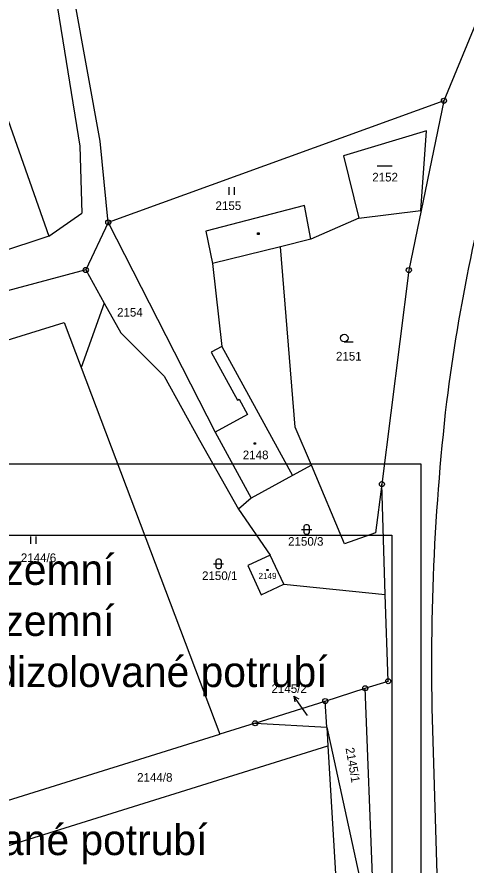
# Model space of a CAD drawing. Extents: x -468021 to -466942, y -1130484 to -1128584.
# Drawn here: x -467892.9 to -467804.6, y -1130340.9 to -1130174.2 of the extents above; entities that cross this region are included whole.
import ezdxf

# ---------------------------------------------------------------- set-up
doc = ezdxf.new("R2010")
doc.units = 0
for name, color, linetype in [('Default', 7, 'Continuous'), ('DKM', 7, 'Continuous'), ('New Level (1)', 7, 'Continuous')]:
    doc.layers.add(name, color=color, linetype=linetype)

msp = doc.modelspace()

# ---------------------------------------------------------------- linework, layer by layer
at = {"layer": 'Default'}
msp.add_lwpolyline([(-467985.35, -1130276.05), (-467819.16, -1130276.05), (-467819.16, -1130467.6), (-467985.35, -1130467.6)], close=True, dxfattribs=at)
at = {"layer": 'DKM'}
for p, q in [((-467787.76, -1130138.9), (-467808.91, -1130190.65)), ((-467887.2, -1130158.68), (-467880.55, -1130199.56)), ((-467876.55, -1130198.61), (-467884.02, -1130157.33)), ((-467903.51, -1130169.53), (-467886.66, -1130217.28)), ((-467808.91, -1130190.65), (-467874.96, -1130214.56)), ((-467808.91, -1130190.65), (-467813.39, -1130212.22)), ((-467812.38, -1130196.53), (-467828.65, -1130201.44)), ((-467813.47, -1130212.23), (-467812.38, -1130196.53)), ((-467874.96, -1130214.56), (-467876.55, -1130198.61)), ((-467880.55, -1130199.56), (-467880.16, -1130212.77)), ((-467828.65, -1130201.44), (-467825.65, -1130213.7)), ((-467822.08, -1130203.44), (-467819.08, -1130203.44)), ((-467851.2, -1130209.13), (-467851.2, -1130207.63)), ((-467850.2, -1130207.63), (-467850.2, -1130209.13)), ((-467836.35, -1130211.26), (-467855.76, -1130216.25)), ((-467835.1, -1130217.88), (-467836.35, -1130211.26)), ((-467825.65, -1130213.7), (-467813.47, -1130212.23)), ((-467813.39, -1130212.22), (-467815.82, -1130223.93)), ((-467813.47, -1130212.23), (-467813.39, -1130212.22)), ((-467886.66, -1130217.28), (-467880.16, -1130212.77)), ((-467825.65, -1130213.7), (-467835.1, -1130217.88)), ((-467874.96, -1130214.56), (-467879.38, -1130223.91)), ((-467874.96, -1130214.56), (-467853.92, -1130255.78)), ((-467886.66, -1130217.28), (-467902.37, -1130222.39)), ((-467855.76, -1130216.25), (-467854.43, -1130222.64)), ((-467845.6, -1130216.62), (-467845.3, -1130216.62)), ((-467845.6, -1130216.92), (-467845.6, -1130216.62)), ((-467845.3, -1130216.92), (-467845.6, -1130216.92)), ((-467845.3, -1130216.62), (-467845.3, -1130216.92)), ((-467835.1, -1130217.88), (-467841.05, -1130219.34)), ((-467841.05, -1130219.34), (-467854.43, -1130222.64)), ((-467838.17, -1130254.78), (-467841.05, -1130219.34)), ((-467879.38, -1130223.91), (-467905.24, -1130230.75)), ((-467879.38, -1130223.91), (-467875.74, -1130230.42)), ((-467854.43, -1130222.64), (-467852.61, -1130238.93)), ((-467815.82, -1130223.93), (-467821.12, -1130266.01)), ((-467875.74, -1130230.42), (-467880.26, -1130243.11)), ((-467875.74, -1130230.42), (-467872.47, -1130236.27)), ((-467918.86, -1130245.04), (-467883.61, -1130234.25)), ((-467883.61, -1130234.25), (-467880.26, -1130243.11)), ((-467872.47, -1130236.27), (-467863.95, -1130244.75)), ((-467852.61, -1130238.93), (-467854.7, -1130240.07)), ((-467852.61, -1130238.93), (-467838.72, -1130264.34)), ((-467828.54, -1130238.04), (-467826.79, -1130238.04)), ((-467854.7, -1130240.07), (-467849.54, -1130249.52)), ((-467880.26, -1130243.11), (-467853.01, -1130315.17)), ((-467863.95, -1130244.75), (-467857, -1130257.33)), ((-467849.54, -1130249.52), (-467849.19, -1130249.33)), ((-467849.19, -1130249.33), (-467847.55, -1130252.31)), ((-467847.55, -1130252.31), (-467853.92, -1130255.78)), ((-467834.99, -1130262.3), (-467838.17, -1130254.78)), ((-467853.92, -1130255.78), (-467846.82, -1130268.77)), ((-467857, -1130257.33), (-467849.32, -1130270.95)), ((-467846.27, -1130257.86), (-467845.97, -1130257.86)), ((-467846.27, -1130258.16), (-467846.27, -1130257.86)), ((-467845.97, -1130258.16), (-467846.27, -1130258.16)), ((-467845.97, -1130257.86), (-467845.97, -1130258.16)), ((-467834.99, -1130262.3), (-467838.72, -1130264.34)), ((-467828.47, -1130277.72), (-467834.99, -1130262.3)), ((-467838.72, -1130264.34), (-467846.82, -1130268.77)), ((-467821.12, -1130266.01), (-467822.41, -1130275.61)), ((-467820.49, -1130287.7), (-467821.12, -1130266.01)), ((-467846.82, -1130268.77), (-467849.32, -1130270.95)), ((-467849.32, -1130270.95), (-467843.08, -1130279.94)), ((-467836.24, -1130274.01), (-467836.04, -1130273.91)), ((-467836.04, -1130273.91), (-467835.84, -1130273.91)), ((-467835.84, -1130273.91), (-467835.64, -1130274.01)), ((-467836.94, -1130274.91), (-467834.94, -1130274.91)), ((-467836.44, -1130274.31), (-467836.34, -1130274.11)), ((-467836.44, -1130275.51), (-467836.44, -1130274.31)), ((-467836.34, -1130275.71), (-467836.44, -1130275.51)), ((-467836.34, -1130274.11), (-467836.24, -1130274.01)), ((-467835.64, -1130274.01), (-467835.54, -1130274.11)), ((-467835.54, -1130274.11), (-467835.44, -1130274.31)), ((-467835.44, -1130275.51), (-467835.54, -1130275.71)), ((-467835.44, -1130274.31), (-467835.44, -1130275.51)), ((-467822.41, -1130275.61), (-467828.47, -1130277.72)), ((-467890.22, -1130277.77), (-467890.22, -1130276.27)), ((-467889.22, -1130276.27), (-467889.22, -1130277.77)), ((-467836.24, -1130275.81), (-467836.34, -1130275.71)), ((-467836.04, -1130275.91), (-467836.24, -1130275.81)), ((-467835.84, -1130275.91), (-467836.04, -1130275.91)), ((-467835.64, -1130275.81), (-467835.84, -1130275.91)), ((-467835.54, -1130275.71), (-467835.64, -1130275.81)), ((-467853.56, -1130280.76), (-467853.36, -1130280.66)), ((-467853.36, -1130280.66), (-467853.16, -1130280.66)), ((-467853.16, -1130280.66), (-467852.96, -1130280.76)), ((-467843.08, -1130279.94), (-467847.48, -1130282)), ((-467840.45, -1130285.64), (-467843.08, -1130279.94)), ((-467854.26, -1130281.66), (-467852.26, -1130281.66)), ((-467853.76, -1130281.06), (-467853.66, -1130280.86)), ((-467853.76, -1130282.26), (-467853.76, -1130281.06)), ((-467853.66, -1130282.46), (-467853.76, -1130282.26)), ((-467853.66, -1130280.86), (-467853.56, -1130280.76)), ((-467852.96, -1130280.76), (-467852.86, -1130280.86)), ((-467852.86, -1130280.86), (-467852.76, -1130281.06)), ((-467852.76, -1130282.26), (-467852.86, -1130282.46)), ((-467852.76, -1130281.06), (-467852.76, -1130282.26)), ((-467847.48, -1130282), (-467844.86, -1130287.74)), ((-467853.56, -1130282.56), (-467853.66, -1130282.46)), ((-467853.36, -1130282.66), (-467853.56, -1130282.56)), ((-467853.16, -1130282.66), (-467853.36, -1130282.66)), ((-467852.96, -1130282.56), (-467853.16, -1130282.66)), ((-467852.86, -1130282.46), (-467852.96, -1130282.56)), ((-467843.74, -1130282.8), (-467843.53, -1130282.8)), ((-467843.74, -1130283.01), (-467843.74, -1130282.8)), ((-467843.53, -1130283.01), (-467843.74, -1130283.01)), ((-467843.53, -1130282.8), (-467843.53, -1130283.01)), ((-467844.86, -1130287.74), (-467840.45, -1130285.64)), ((-467840.45, -1130285.64), (-467820.49, -1130287.7)), ((-467819.86, -1130304.74), (-467820.49, -1130287.7)), ((-467824.4, -1130306.14), (-467819.86, -1130304.74)), ((-467832.27, -1130308.64), (-467824.4, -1130306.14)), ((-467822.38, -1130357.84), (-467824.4, -1130306.14)), ((-467846.06, -1130313.01), (-467832.27, -1130308.64)), ((-467836.72, -1130310.13), (-467838.43, -1130307.67)), ((-467838.43, -1130307.67), (-467838.27, -1130308.77)), ((-467838.43, -1130307.67), (-467837.45, -1130308.2)), ((-467831.98, -1130313.75), (-467832.27, -1130308.64)), ((-467835.78, -1130311.48), (-467836.72, -1130310.13)), ((-467846.06, -1130313.01), (-467853.01, -1130315.17)), ((-467846.06, -1130313.01), (-467831.98, -1130313.75)), ((-467831.98, -1130313.75), (-467822.38, -1130357.84)), ((-467831.98, -1130313.75), (-467831.76, -1130317.47)), ((-467894.8, -1130328.18), (-467853.01, -1130315.17)), ((-467894.77, -1130337.08), (-467831.76, -1130317.47)), ((-467831.76, -1130317.47), (-467828.47, -1130373.15)), ((-467811.03, -1130318.68), (-467809, -1130385.26))]:
    msp.add_line(p, q, dxfattribs=at)
for centre, radius in [((-467808.91, -1130190.65), 0.5), ((-467808.91, -1130190.65), 0.01), ((-467874.96, -1130214.56), 0.5), ((-467874.96, -1130214.56), 0.01), ((-467879.38, -1130223.91), 0.5), ((-467879.38, -1130223.91), 0.01), ((-467815.82, -1130223.93), 0.5), ((-467815.82, -1130223.93), 0.01), ((-467828.54, -1130237.29), 0.75), ((-467821.12, -1130266.01), 0.5), ((-467821.12, -1130266.01), 0.01), ((-467824.4, -1130306.14), 0.5), ((-467819.86, -1130304.74), 0.5), ((-467819.86, -1130304.74), 0.01), ((-467824.4, -1130306.14), 0.01), ((-467832.27, -1130308.64), 0.5), ((-467832.27, -1130308.64), 0.01), ((-467846.06, -1130313.01), 0.5), ((-467846.06, -1130313.01), 0.01)]:
    msp.add_circle(centre, radius, dxfattribs=at)
for centre, radius, start, end in [((-467446.54, -1130295.78), 364.77, 163.7908, 172.7579), ((-467362.13, -1130301.33), 449.24, 173.4134, 182.2134)]:
    msp.add_arc(centre, radius, start, end, dxfattribs=at)
at = {"layer": 'New Level (1)'}
msp.add_lwpolyline([(-467998.35, -1130262.02), (-467813.47, -1130262.02), (-467813.47, -1130482.1), (-467998.35, -1130482.1)], close=True, dxfattribs=at)

# ---------------------------------------------------------------- texts
at = {"layer": 'Default'}
for s, p in [('Horkovod - nadzemní', (-467950.45, -1130285.82)), ('Horkovod - podzemní', (-467950.45, -1130295.85)), ('Horkovod - předizolované potrubí', (-467950.45, -1130305.89)), ('ÚT - předizolované potrubí', (-467950.45, -1130338.93))]:
    msp.add_text(s, height=6, dxfattribs=at).set_placement(p)
at = {"layer": 'DKM'}
for s, height, p in [('2152', 1.7, (-467823.02, -1130206.51)), ('2155', 1.7, (-467853.86, -1130212.12)), ('2154', 1.7, (-467873.23, -1130233.07)), ('2151', 1.7, (-467830.16, -1130241.71)), ('2148', 1.7, (-467848.49, -1130261.11)), ('2150/3', 1.7, (-467839.58, -1130278.11)), ('2144/6', 1.7, (-467892.16, -1130281.33)), ('2150/1', 1.7, (-467856.51, -1130284.86)), ('2149', 1.19, (-467845.39, -1130284.64)), ('2145/2', 1.7, (-467842.85, -1130307.05)), ('2145/2', 0.1, (-467835.78, -1130311.48)), ('2144/8', 1.7, (-467869.28, -1130324.5))]:
    msp.add_text(s, height=height, dxfattribs=at).set_placement(p)
msp.add_text('2145/1', height=1.7, rotation=279.9, dxfattribs=at).set_placement((-467828.28, -1130317.93))

doc.saveas('drawing.dxf')
